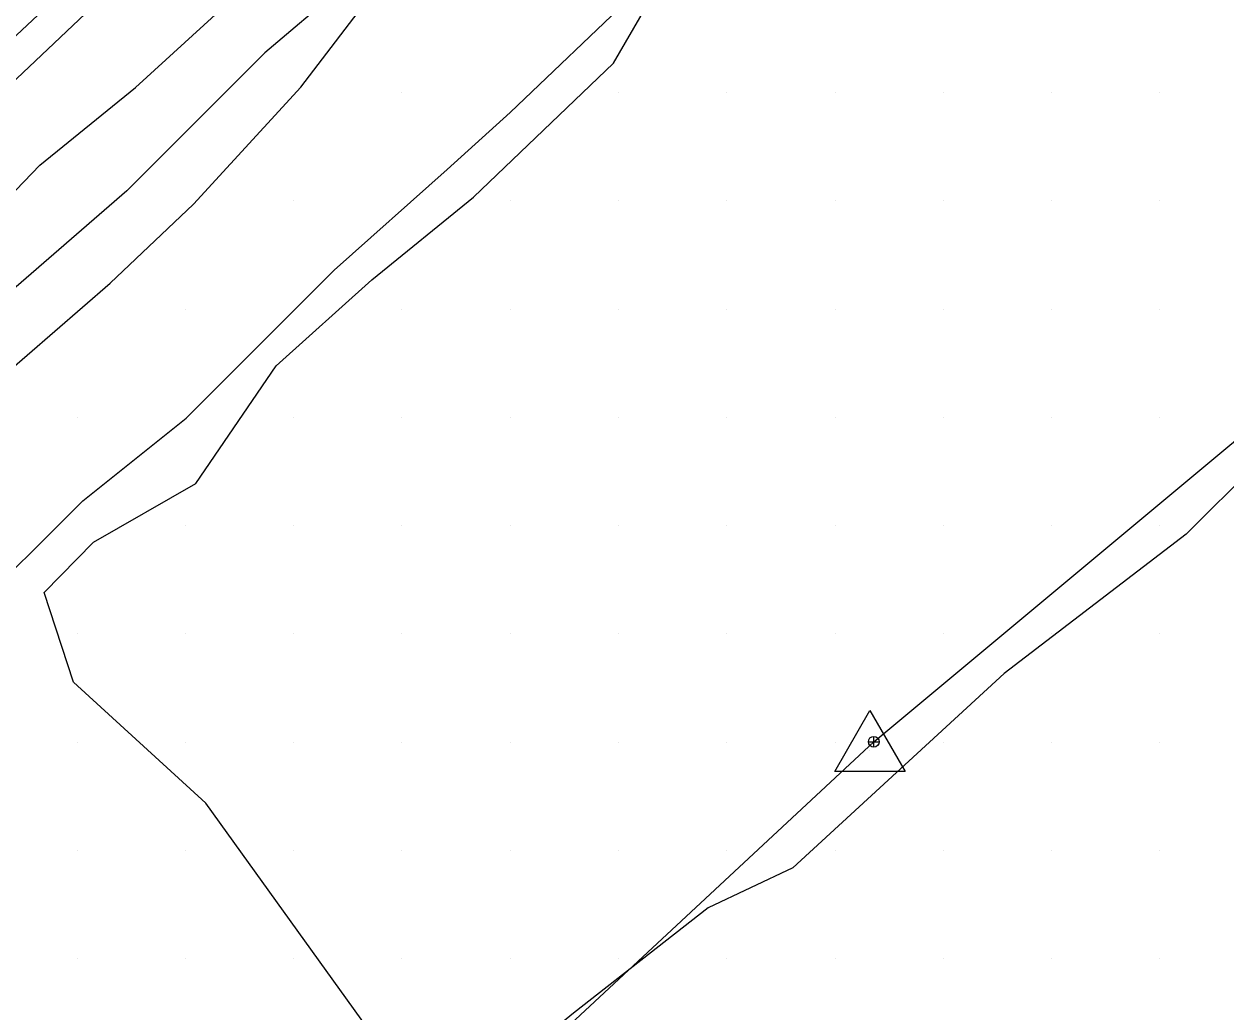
# Model space of a CAD drawing. Extents: x 1548934 to 1561348, y 809680 to 824075.
# Drawn here: x 1552115.1 to 1552226.1, y 810815.1 to 810906.3 of the extents above; entities that cross this region are included whole.
import ezdxf

# ---------------------------------------------------------------- set-up
doc = ezdxf.new("R2010")
doc.units = 0
for name, color, linetype in [('Default', 7, 'Continuous'), ('E_NCDOT_Vertical_Profile_Ground_Line', 7, 'Continuous'), ('Exist DTM QL2 LIDAR Elevation Point', 7, 'Continuous'), ('Exist Vegetation Woods Line', 7, 'Continuous'), ('P_RDY_Dimension_Text', 7, 'Continuous'), ('PH Exist DTM Breakline', 7, 'Continuous')]:
    doc.layers.add(name, color=color, linetype=linetype)

# ---------------------------------------------------------------- blocks, each defined once
blk = doc.blocks.new('SurveyPointCell')
at = {"layer": 'Default'}
for p, q in [((-0.5, 0), (0.5, 0)), ((0, -0.5), (0, 0.5))]:
    blk.add_line(p, q, dxfattribs=at)
blk.add_circle((0, 0), 0.5, dxfattribs=at)

msp = doc.modelspace()

# ---------------------------------------------------------------- linework, layer by layer
at = {"layer": 'E_NCDOT_Vertical_Profile_Ground_Line'}
msp.add_line((1552193.25, 810839.17), (1552193.25, 810839.17), dxfattribs=at)
msp.add_lwpolyline([(1551911.03, 810719.3), (1551923.42, 810730.28), (1551945.87, 810750.2), (1551968.02, 810770.43), (1551990.14, 810790.7), (1552012.28, 810810.95), (1552034.43, 810831.19), (1552056.42, 810851.59), (1552074.96, 810868.37), (1552093.19, 810885.48), (1552111.45, 810902.55), (1552129.68, 810919.66), (1552147.9, 810936.78), (1552166.16, 810953.85), (1552184.38, 810970.97), (1552202.57, 810988.12), (1552220.71, 811005.31), (1552238.8, 811022.6), (1552256.95, 811039.88)], dxfattribs=at)
msp.add_lwpolyline([(1552190, 810837.28), (1552193.25, 810842.92), (1552196.5, 810837.28)], close=True, dxfattribs=at)
at = {"layer": 'Exist DTM QL2 LIDAR Elevation Point'}
for p, q in [((1552150.03, 810900), (1552150.03, 810900)), ((1552170.03, 810900), (1552170.03, 810900)), ((1552180.03, 810900), (1552180.03, 810900)), ((1552190.03, 810900), (1552190.03, 810900)), ((1552200.03, 810900), (1552200.03, 810900)), ((1552210.04, 810900), (1552210.04, 810900)), ((1552220.04, 810900), (1552220.04, 810900)), ((1552140.03, 810890), (1552140.03, 810890)), ((1552160.03, 810890), (1552160.03, 810890)), ((1552170.03, 810890), (1552170.03, 810890)), ((1552180.03, 810890), (1552180.03, 810890)), ((1552190.03, 810890), (1552190.03, 810890)), ((1552200.03, 810890), (1552200.03, 810890)), ((1552210.04, 810890), (1552210.04, 810890)), ((1552220.04, 810890), (1552220.04, 810890)), ((1552130.03, 810880), (1552130.03, 810880)), ((1552150.03, 810880), (1552150.03, 810880)), ((1552160.03, 810880), (1552160.03, 810880)), ((1552170.03, 810880), (1552170.03, 810880)), ((1552180.03, 810880), (1552180.03, 810880)), ((1552190.03, 810880), (1552190.03, 810880)), ((1552200.03, 810880), (1552200.03, 810880)), ((1552210.04, 810880), (1552210.04, 810880)), ((1552220.04, 810880), (1552220.04, 810880)), ((1552120.03, 810870), (1552120.03, 810870)), ((1552140.03, 810870), (1552140.03, 810870)), ((1552150.03, 810870), (1552150.03, 810870)), ((1552160.03, 810870), (1552160.03, 810870)), ((1552170.03, 810870), (1552170.03, 810870)), ((1552180.03, 810870), (1552180.03, 810870)), ((1552190.03, 810870), (1552190.03, 810870)), ((1552200.03, 810870), (1552200.03, 810870)), ((1552210.04, 810870), (1552210.04, 810870)), ((1552220.04, 810870), (1552220.04, 810870)), ((1552130.03, 810860), (1552130.03, 810860)), ((1552140.03, 810860), (1552140.03, 810860)), ((1552150.03, 810860), (1552150.03, 810860)), ((1552160.03, 810860), (1552160.03, 810860)), ((1552170.03, 810860), (1552170.03, 810860)), ((1552180.03, 810860), (1552180.03, 810860)), ((1552190.03, 810860), (1552190.03, 810860)), ((1552200.03, 810860), (1552200.03, 810860)), ((1552210.04, 810860), (1552210.04, 810860)), ((1552220.04, 810860), (1552220.04, 810860)), ((1552120.03, 810850), (1552120.03, 810850)), ((1552130.03, 810850), (1552130.03, 810850)), ((1552140.03, 810850), (1552140.03, 810850)), ((1552150.03, 810850), (1552150.03, 810850)), ((1552160.03, 810850), (1552160.03, 810850)), ((1552170.03, 810850), (1552170.03, 810850)), ((1552180.03, 810850), (1552180.03, 810850)), ((1552190.03, 810850), (1552190.03, 810850)), ((1552200.03, 810850), (1552200.03, 810850)), ((1552210.04, 810850), (1552210.04, 810850)), ((1552220.04, 810850), (1552220.04, 810850)), ((1552120.03, 810840), (1552120.03, 810840)), ((1552130.03, 810840), (1552130.03, 810840)), ((1552140.03, 810840), (1552140.03, 810840)), ((1552150.03, 810840), (1552150.03, 810840)), ((1552160.03, 810840), (1552160.03, 810840)), ((1552170.03, 810840), (1552170.03, 810840)), ((1552180.03, 810840), (1552180.03, 810840)), ((1552190.03, 810840), (1552190.03, 810840)), ((1552200.03, 810840), (1552200.03, 810840)), ((1552210.04, 810840), (1552210.04, 810840)), ((1552220.04, 810840), (1552220.04, 810840)), ((1552120.03, 810830), (1552120.03, 810830)), ((1552130.03, 810830), (1552130.03, 810830)), ((1552140.03, 810830), (1552140.03, 810830)), ((1552150.03, 810830), (1552150.03, 810830)), ((1552160.03, 810830), (1552160.03, 810830)), ((1552170.03, 810830), (1552170.03, 810830)), ((1552180.03, 810830), (1552180.03, 810830)), ((1552190.03, 810830), (1552190.03, 810830)), ((1552200.03, 810830), (1552200.03, 810830)), ((1552210.04, 810830), (1552210.04, 810830)), ((1552220.04, 810830), (1552220.04, 810830)), ((1552120.03, 810820), (1552120.03, 810820)), ((1552130.03, 810820), (1552130.03, 810820)), ((1552140.03, 810820), (1552140.03, 810820)), ((1552150.03, 810820), (1552150.03, 810820)), ((1552160.03, 810820), (1552160.03, 810820)), ((1552170.03, 810820), (1552170.03, 810820)), ((1552180.03, 810820), (1552180.03, 810820)), ((1552190.03, 810820), (1552190.03, 810820)), ((1552200.03, 810820), (1552200.03, 810820)), ((1552210.04, 810820), (1552210.04, 810820)), ((1552220.04, 810820), (1552220.04, 810820))]:
    msp.add_line(p, q, dxfattribs=at)
at = {"layer": 'Exist Vegetation Woods Line'}
msp.add_lwpolyline([(1552241.59, 810878.25), (1552222.46, 810859.21), (1552205.64, 810846.32), (1552186.14, 810828.37), (1552178.3, 810824.68), (1552165.88, 810814.94), (1552153.45, 810804.81), (1552148.23, 810811.64), (1552131.9, 810834.35), (1552119.7, 810845.52), (1552116.97, 810853.8), (1552121.54, 810858.46), (1552130.98, 810863.89), (1552138.42, 810874.76), (1552147.23, 810882.71), (1552156.64, 810890.33), (1552169.57, 810902.73), (1552175.55, 810913.04), (1552187.81, 810916.05), (1552193.19, 810926.1), (1552204.42, 810937.03), (1552215.46, 810952.05), (1552224.64, 810965.02), (1552232.24, 810972.85)], dxfattribs=at)
at = {"layer": 'P_RDY_Dimension_Text'}
msp.add_lwpolyline([(1551965.5, 810632.11), (1552023.01, 810682.06), (1552084.68, 810738.63), (1552193.61, 810840.02), (1552259.71, 810895.1), (1552343.35, 810965.68)], dxfattribs=at)
at = {"layer": 'PH Exist DTM Breakline'}
for points in [[(1552034.68, 810827.34), (1552045.39, 810836.84), (1552057.44, 810848.65), (1552073.24, 810863.39), (1552087.49, 810876.31), (1552110.39, 810897.47), (1552126.52, 810912.76), (1552142.15, 810926.37), (1552156.58, 810940.79), (1552169.31, 810953.07), (1552184.04, 810967.44), (1552198.88, 810980.59), (1552216.51, 810997.98), (1552233.02, 811012.99), (1552255.09, 811034.13)], [(1552037.77, 810816.55), (1552042.1, 810822.63), (1552054.18, 810835.58), (1552061.7, 810842.46), (1552077.67, 810856.28), (1552087.66, 810865.1), (1552094.58, 810872.64), (1552107.71, 810884.1), (1552116.59, 810893.3), (1552125.4, 810900.48), (1552133.47, 810907.83), (1552139.85, 810913.66), (1552147, 810920.64), (1552159.89, 810932.31), (1552172.58, 810946.3), (1552184.87, 810957.62), (1552194.57, 810967.53), (1552204.44, 810974.66), (1552215.34, 810984), (1552223.43, 810991.45), (1552233.87, 811001.99), (1552245.37, 811011.54), (1552259.17, 811025.27)], [(1552260.7, 811022.99), (1552248.03, 811010.77), (1552233.54, 810997.46), (1552221.25, 810985.16), (1552207.13, 810972.61), (1552199.28, 810963.73), (1552188, 810952.59), (1552172.86, 810937.12), (1552161.19, 810926.48), (1552151.35, 810915.54), (1552137.35, 810903.67), (1552124.62, 810890.93), (1552110.65, 810878.81), (1552091.53, 810862.81), (1552083.86, 810855.76), (1552069.19, 810843.64), (1552058.16, 810832.81), (1552047.02, 810823.13), (1552037.77, 810816.55)], [(1552046.12, 810786.57), (1552054.03, 810794.1), (1552062, 810801.98), (1552077.5, 810816.24), (1552085.28, 810826.76), (1552094.17, 810836.43), (1552100.29, 810842.02), (1552109.64, 810851.43), (1552120.56, 810862.28), (1552130.08, 810869.93), (1552143.78, 810883.61), (1552154.21, 810892.9), (1552160.01, 810898.15), (1552171.38, 810909.03), (1552183.34, 810925.59), (1552186.92, 810932.01), (1552195.93, 810941.34), (1552208.98, 810958.93), (1552218.94, 810971.04), (1552231.87, 810983.93), (1552244.43, 810995.11), (1552254.69, 811004.57), (1552265.02, 811015.68)], [(1552040.66, 810813.07), (1552048.52, 810819.49), (1552058.07, 810828.07), (1552074.21, 810840.79), (1552087.79, 810852.46), (1552098.56, 810860.43), (1552110.27, 810871.31), (1552123.06, 810882.4), (1552130.77, 810889.69), (1552140.68, 810900.51), (1552147.59, 810909.55), (1552154.8, 810915.83), (1552160.6, 810920.33), (1552163.96, 810921.74), (1552167.87, 810926.78), (1552174.29, 810934.21), (1552176.36, 810938.82), (1552179.09, 810942.15), (1552187.81, 810948.66), (1552193.92, 810954.13)]]:
    msp.add_lwpolyline(points, dxfattribs=at)

# ---------------------------------------------------------------- block references
at = {"layer": 'Default'}
msp.add_blockref('SurveyPointCell', (1552193.61, 810840.02), dxfattribs=at)

doc.saveas('drawing.dxf')
